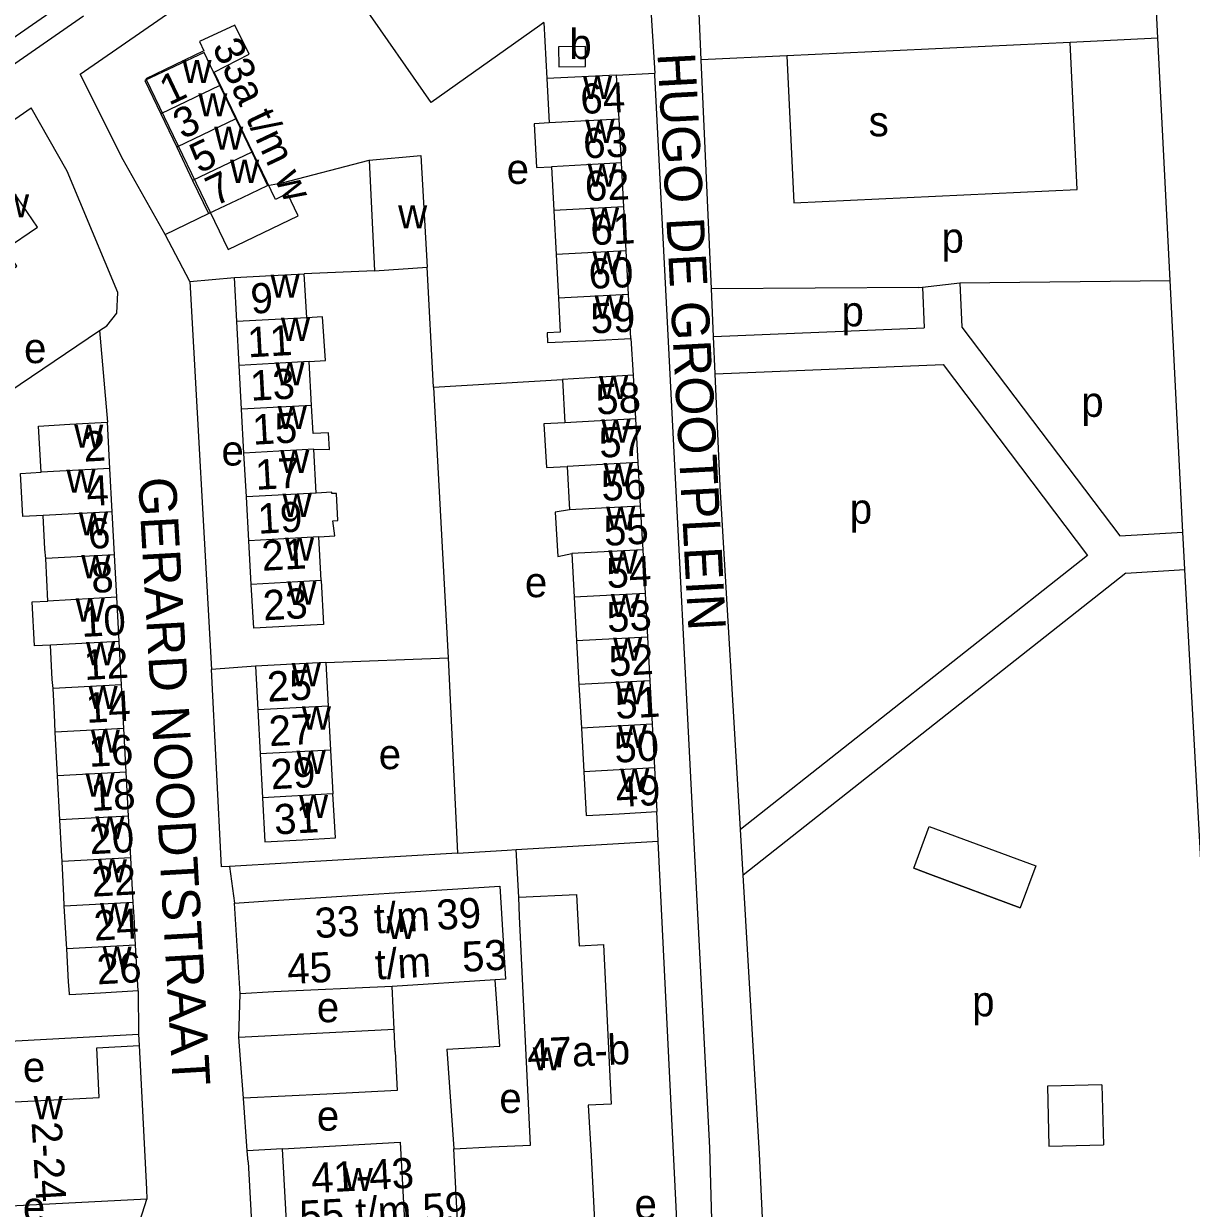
# Model space of a CAD drawing. Extents: x 157569 to 159501, y 382907 to 384670.
# Drawn here: x 158580.7 to 158735.9, y 383461.2 to 383618.6 of the extents above; entities that cross this region are included whole.
import ezdxf

# ---------------------------------------------------------------- set-up
doc = ezdxf.new("R2010")
doc.units = 0
for name, color, linetype in [('BLT_Basislijn', 7, 'Continuous'), ('BLT_Bebouwing', 7, 'Continuous'), ('BLT_Centroide', 7, 'Continuous'), ('BLT_Huisnummer', 7, 'Continuous'), ('BLT_Huisnummer_ tussenligend', 7, 'Continuous'), ('BLT_Huisnummer_reeks', 7, 'Continuous'), ('BLT_Huisnummer_zonder_bebouwing', 7, 'Continuous'), ('BLT_Onderverdeling_panden', 7, 'Continuous'), ('BLT_Plantopo', 7, 'Continuous'), ('BLT_Straatnaam', 7, 'Continuous')]:
    doc.layers.add(name, color=color, linetype=linetype)

msp = doc.modelspace()

# ---------------------------------------------------------------- linework, layer by layer
at = {"layer": 'BLT_Basislijn'}
for p, q in [((158670.74, 383613.8), (158670.21, 383625.73)), ((158731.42, 383616.69), (158731.04, 383624.35)), ((158649.82, 383618.8), (158650.22, 383611.32)), ((158733.04, 383584.5), (158731.42, 383616.69)), ((158672.08, 383583.39), (158670.74, 383613.8)), ((158659.49, 383611.78), (158664.56, 383612.06)), ((158599.48, 383590.61), (158605.25, 383593.38)), ((158635.14, 383570.31), (158634.3, 383586.29)), ((158602.77, 383584.36), (158608.69, 383584.88)), ((158627.33, 383585.78), (158617.98, 383585.37)), ((158602.77, 383584.36), (158605.65, 383532.82)), ((158699.64, 383583.55), (158672.08, 383583.39)), ((158672.36, 383577.08), (158672.08, 383583.39)), ((158699.64, 383583.55), (158700.12, 383583.6)), ((158700.12, 383583.6), (158705.1, 383584.21)), ((158700.12, 383583.6), (158700.37, 383578.23)), ((158705.1, 383584.21), (158733.04, 383584.5)), ((158705.1, 383584.21), (158705.37, 383578.3)), ((158734.73, 383551.08), (158733.04, 383584.5)), ((158567.19, 383561.93), (158590.75, 383577.85)), ((158590.75, 383577.85), (158591.81, 383565.66)), ((158672.36, 383577.08), (158700.37, 383578.23)), ((158672.58, 383572.09), (158672.36, 383577.08)), ((158705.37, 383578.3), (158726.34, 383550.59)), ((158661.38, 383576.81), (158661.7, 383571.9)), ((158635.14, 383570.31), (158652.3, 383571.36)), ((158673.24, 383557.16), (158672.58, 383572.09)), ((158635.14, 383570.31), (158637.1, 383534.37)), ((158675.93, 383511.56), (158673.24, 383557.16)), ((158726.34, 383550.59), (158734.73, 383551.08)), ((158734.89, 383547.79), (158734.73, 383551.08)), ((158734.98, 383546.09), (158734.89, 383547.79)), ((158727.17, 383545.63), (158676.28, 383505.47)), ((158727.17, 383545.63), (158734.98, 383546.09)), ((158742.32, 383412.58), (158734.98, 383546.09)), ((158620.84, 383533.75), (158637.1, 383534.37)), ((158637.1, 383534.37), (158638.35, 383508.39)), ((158611.48, 383533.27), (158605.65, 383532.82)), ((158665.01, 383509.99), (158664.82, 383513.93)), ((158676.28, 383505.47), (158675.93, 383511.56)), ((158698.97, 383506.41), (158701.04, 383511.97)), ((158701.04, 383511.97), (158715.18, 383506.73)), ((158646.13, 383508.89), (158665.01, 383509.99)), ((158638.35, 383508.39), (158608.03, 383506.64)), ((158646.48, 383502.55), (158646.13, 383508.89)), ((158608.03, 383506.64), (158608.7, 383501.78)), ((158698.97, 383506.41), (158701.18, 383505.59)), ((158701.18, 383505.59), (158698.97, 383506.41)), ((158715.18, 383506.73), (158713.11, 383501.16)), ((158701.18, 383505.59), (158713.11, 383501.16)), ((158713.11, 383501.16), (158701.18, 383505.59)), ((158629.94, 383485.04), (158629.68, 383490.71)), ((158595.9, 383490.1), (158595.95, 383484.36)), ((158609.3, 383483.97), (158609.46, 383489.74)), ((158568.71, 383482.89), (158595.95, 383484.36)), ((158595.95, 383484.36), (158596.03, 383482.85)), ((158609.3, 383483.97), (158629.94, 383485.04)), ((158609.52, 383480.99), (158609.3, 383483.97)), ((158630.06, 383482.05), (158629.94, 383485.04)), ((158636.94, 383482.39), (158637.87, 383469.14)), ((158609.9, 383475.85), (158609.52, 383480.99)), ((158620.98, 383476.37), (158609.9, 383475.85)), ((158723.97, 383477.63), (158716.74, 383477.45)), ((158716.74, 383477.45), (158716.93, 383469.48)), ((158723.97, 383477.63), (158724.17, 383469.65)), ((158610.41, 383468.88), (158609.9, 383475.85)), ((158615.08, 383469.15), (158610.41, 383468.88)), ((158610.52, 383467.42), (158610.41, 383468.88)), ((158716.93, 383469.48), (158724.17, 383469.65)), ((158610.52, 383467.42), (158611.16, 383455.5))]:
    msp.add_line(p, q, dxfattribs=at)
for points in [[(158499.73, 383563.08), (158544.38, 383592.54), (158585.75, 383621.2), (158642.75, 383659.69)], [(158588.18, 383611.93), (158617.88, 383632.46)], [(158662.79, 383625.43), (158662.89, 383625.15), (158663.95, 383621.91), (158664.56, 383612.06)], [(158649.82, 383618.8), (158649.26, 383618.36), (158634.86, 383608.17), (158625.77, 383621.18)], [(158500, 383558.78), (158536.43, 383583.45), (158588.65, 383619.66)], [(158731.42, 383616.69), (158719.76, 383616.13)], [(158719.76, 383616.13), (158682.09, 383614.34)], [(158683.02, 383594.81), (158720.69, 383596.61), (158719.76, 383616.13)], [(158682.09, 383614.34), (158670.74, 383613.8)], [(158682.09, 383614.34), (158683.02, 383594.81)], [(158599.48, 383590.61), (158593.92, 383600.53), (158588.18, 383611.93)], [(158638.89, 383447.69), (158647.34, 383446.27), (158654.12, 383444.38), (158663.94, 383440.42), (158666.07, 383439.87), (158667.98, 383439.95), (158669.58, 383440.83), (158670.92, 383442.41), (158672.03, 383444.51), (158672.48, 383447.01), (158671.88, 383469.24), (158664.58, 383611.76), (158664.56, 383612.06)], [(158577.93, 383604.84), (158581.67, 383607.42)], [(158590.75, 383577.85), (158591.76, 383578.47), (158593.08, 383580.14), (158593.19, 383582.92), (158586.45, 383599.02), (158581.67, 383607.42)], [(158613.1, 383597.13), (158615.05, 383597.48), (158626.6, 383600.5)], [(158602.77, 383584.36), (158599.48, 383590.61)], [(158672.58, 383572.09), (158702.86, 383573.33), (158722.06, 383547.96), (158675.93, 383511.56)], [(158608.03, 383506.64), (158607, 383506.59), (158605.65, 383532.82)], [(158638.64, 383452.99), (158665.91, 383449.71), (158667.99, 383449.71), (158665.01, 383509.99)], [(158638.35, 383508.39), (158644.93, 383508.82), (158646.13, 383508.89)], [(158680.12, 383433.51), (158678.47, 383468.48), (158676.28, 383505.47)], [(158636.94, 383482.39), (158643.96, 383482.79), (158643.36, 383491.57)], [(158630.06, 383482.05), (158630.34, 383476.88), (158620.98, 383476.37)], [(158594.96, 383455.88), (158597.07, 383462.44)]]:
    msp.add_lwpolyline(points, dxfattribs=at)
at = {"layer": 'BLT_Bebouwing'}
for p, q in [((158659.49, 383611.78), (158650.22, 383611.32)), ((158659.81, 383605.95), (158659.49, 383611.78)), ((158650.22, 383611.32), (158650.53, 383605.45)), ((158598.92, 383606.64), (158601.03, 383602.22)), ((158608.88, 383605.97), (158610.99, 383601.55)), ((158659.81, 383605.95), (158650.53, 383605.45)), ((158660.12, 383600.12), (158659.81, 383605.95)), ((158601.03, 383602.22), (158603.14, 383597.8)), ((158610.99, 383601.55), (158613.1, 383597.13)), ((158626.6, 383600.5), (158627.33, 383585.78)), ((158650.84, 383599.62), (158651.14, 383593.79)), ((158660.44, 383594.29), (158660.12, 383600.12)), ((158603.14, 383597.8), (158605.25, 383593.38)), ((158660.75, 383588.46), (158660.44, 383594.29)), ((158651.14, 383593.79), (158651.45, 383587.96)), ((158651.45, 383587.96), (158651.76, 383582.13)), ((158661.07, 383582.64), (158660.75, 383588.46)), ((158627.33, 383585.78), (158634.3, 383586.29)), ((158609.01, 383579.04), (158608.69, 383584.88)), ((158618.3, 383579.55), (158617.98, 383585.37)), ((158661.38, 383576.81), (158661.07, 383582.64)), ((158609.33, 383573.22), (158609.01, 383579.04)), ((158618.94, 383567.91), (158618.62, 383573.73)), ((158609.65, 383567.4), (158609.33, 383573.22)), ((158652.3, 383571.36), (158652.61, 383565.6)), ((158661.7, 383571.9), (158662.01, 383566.11)), ((158609.97, 383561.57), (158609.65, 383567.4)), ((158662.01, 383566.11), (158662.32, 383560.31)), ((158592.14, 383559.51), (158591.81, 383565.66)), ((158610.3, 383555.75), (158609.97, 383561.57)), ((158619.58, 383556.26), (158619.26, 383562.09)), ((158652.92, 383559.8), (158653.23, 383554.01)), ((158662.32, 383560.31), (158662.63, 383554.51)), ((158592.45, 383553.78), (158592.14, 383559.51)), ((158610.62, 383549.93), (158610.3, 383555.75)), ((158592.76, 383548.05), (158592.45, 383553.78)), ((158662.63, 383554.51), (158662.95, 383548.72)), ((158620.22, 383544.62), (158619.9, 383550.44)), ((158610.94, 383544.11), (158610.62, 383549.93)), ((158662.95, 383548.72), (158663.26, 383542.92)), ((158593.07, 383542.41), (158592.76, 383548.05)), ((158653.55, 383548.21), (158653.86, 383542.41)), ((158593.38, 383536.55), (158593.07, 383542.41)), ((158653.86, 383542.41), (158654.17, 383536.61)), ((158663.26, 383542.92), (158663.57, 383537.12)), ((158593.7, 383530.79), (158593.38, 383536.55)), ((158654.17, 383536.61), (158654.48, 383530.82)), ((158663.57, 383537.12), (158663.88, 383531.32)), ((158611.48, 383533.27), (158611.8, 383527.44)), ((158620.84, 383533.75), (158621.15, 383527.95)), ((158663.88, 383531.32), (158664.2, 383525.53)), ((158594.01, 383524.96), (158593.7, 383530.79)), ((158654.48, 383530.82), (158654.8, 383525.02)), ((158611.8, 383527.44), (158612.12, 383521.6)), ((158594.33, 383519.16), (158594.01, 383524.96)), ((158654.8, 383525.02), (158655.11, 383519.22)), ((158664.2, 383525.53), (158664.51, 383519.73)), ((158621.47, 383522.11), (158621.79, 383516.28)), ((158612.12, 383521.6), (158612.44, 383515.76)), ((158585.49, 383512.82), (158585.2, 383518.67)), ((158594.64, 383513.32), (158594.33, 383519.16)), ((158664.51, 383519.73), (158664.82, 383513.93)), ((158594.94, 383507.8), (158594.64, 383513.32)), ((158595.26, 383501.86), (158594.94, 383507.8)), ((158595.9, 383490.1), (158595.57, 383496.19)), ((158643.36, 383491.57), (158629.68, 383490.71)), ((158638.46, 383456.78), (158637.87, 383469.14)), ((158597.07, 383462.44), (158569.86, 383461.02))]:
    msp.add_line(p, q, dxfattribs=at)
for points in [[(158606.78, 383610.39), (158604.67, 383614.81), (158596.81, 383611.06), (158598.92, 383606.64)], [(158608.88, 383605.97), (158606.82, 383610.3), (158606.78, 383610.39)], [(158650.53, 383605.45), (158648.53, 383605.33), (158648.86, 383599.53), (158650.84, 383599.62)], [(158626.6, 383600.5), (158633.47, 383601.1), (158634.3, 383586.29)], [(158577.75, 383587.28), (158578.8, 383585.74), (158579.77, 383586.4), (158578.22, 383588.67), (158582.52, 383591.6), (158577.86, 383598.42)], [(158605.25, 383593.38), (158609.76, 383595.54), (158613.1, 383597.13)], [(158608.69, 383584.88), (158613.68, 383585.15), (158617.98, 383585.37)], [(158651.76, 383582.13), (158651.99, 383577.65), (158650.25, 383577.55), (158650.31, 383576.26), (158656.39, 383576.54), (158661.38, 383576.81)], [(158618.62, 383573.73), (158620.79, 383573.87), (158620.4, 383579.69), (158618.3, 383579.55)], [(158661.7, 383571.9), (158656.7, 383571.63), (158652.3, 383571.36)], [(158619.26, 383562.09), (158621.31, 383562.06), (158621.18, 383564.28), (158619.14, 383564.17), (158618.94, 383567.91)], [(158583, 383559.02), (158582.66, 383565.14), (158586.81, 383565.39), (158591.81, 383565.66)], [(158652.61, 383565.6), (158649.82, 383565.46), (158650.19, 383559.66), (158652.92, 383559.8)], [(158583.27, 383553.29), (158580.6, 383553.14), (158580.29, 383558.87), (158583, 383559.02)], [(158619.9, 383550.44), (158622.05, 383550.57), (158621.79, 383552.56), (158622.46, 383552.6), (158622.26, 383556.21), (158621.66, 383556.18), (158621.65, 383556.38), (158619.58, 383556.26)], [(158583.62, 383547.56), (158583.52, 383548.8), (158583.27, 383553.29)], [(158653.23, 383554.01), (158651.34, 383553.7), (158651.66, 383547.84), (158653.55, 383548.21)], [(158583.92, 383541.91), (158583.62, 383547.56)], [(158620.22, 383544.62), (158620.54, 383538.8), (158616.25, 383538.56), (158611.26, 383538.29), (158610.94, 383544.11)], [(158584.24, 383536.06), (158582.13, 383535.94), (158581.81, 383541.8), (158583.92, 383541.91)], [(158584.6, 383530.29), (158584.49, 383531.49), (158584.24, 383536.06)], [(158620.84, 383533.75), (158616.47, 383533.54), (158611.48, 383533.27)], [(158584.89, 383524.47), (158584.78, 383526.86), (158584.6, 383530.29)], [(158621.15, 383527.95), (158621.47, 383522.11)], [(158585.2, 383518.67), (158584.89, 383524.47)], [(158655.11, 383519.22), (158655.42, 383513.43), (158659.83, 383513.66), (158664.82, 383513.93)], [(158612.44, 383515.76), (158612.76, 383509.93), (158617.76, 383510.2), (158622.11, 383510.44), (158621.79, 383516.28)], [(158585.8, 383507.3), (158585.71, 383508.78), (158585.49, 383512.82)], [(158586.09, 383501.37), (158586.04, 383502.75), (158585.8, 383507.3)], [(158613.18, 383502.06), (158643.95, 383504.01), (158644.73, 383491.66), (158643.36, 383491.57)], [(158646.48, 383502.55), (158654.17, 383502.91), (158654.17, 383502.91), (158654.5, 383496.11), (158657.76, 383496.27), (158658.77, 383475.05), (158655.69, 383474.91), (158656.11, 383468.22), (158656.44, 383461.31), (158656.75, 383454.59), (158638.46, 383456.78)], [(158586.43, 383495.69), (158586.35, 383497.05), (158586.17, 383500), (158586.09, 383501.37)], [(158595.57, 383496.19), (158595.36, 383500), (158595.26, 383501.86)], [(158608.7, 383501.78), (158613.18, 383502.06)], [(158609.46, 383489.74), (158608.7, 383501.78)], [(158637.87, 383469.14), (158642.86, 383469.38), (158648.05, 383469.62), (158646.6, 383500), (158646.48, 383502.55)], [(158595.9, 383490.1), (158590.91, 383489.83), (158586.78, 383489.61), (158586.77, 383489.77), (158586.67, 383491.31), (158586.43, 383495.69)], [(158629.68, 383490.71), (158613.94, 383489.98), (158609.46, 383489.74)], [(158569.13, 383474.82), (158590.74, 383475.94), (158590.43, 383482.56), (158596.03, 383482.85)], [(158596.03, 383482.85), (158597.02, 383463.76), (158597.07, 383462.44)], [(158615.08, 383469.15), (158630.73, 383470.02), (158631.4, 383457.9)], [(158631.4, 383457.9), (158615.75, 383457.03), (158615.08, 383469.15)]]:
    msp.add_lwpolyline(points, dxfattribs=at)
msp.add_lwpolyline([(158651.77, 383615.55), (158651.79, 383612.91), (158655.37, 383612.94), (158655.35, 383615.58)], close=True, dxfattribs=at)
at = {"layer": 'BLT_Onderverdeling_panden'}
for p, q in [((158606.78, 383610.39), (158598.92, 383606.64)), ((158608.88, 383605.97), (158601.03, 383602.22)), ((158610.99, 383601.55), (158603.14, 383597.8)), ((158660.12, 383600.12), (158650.84, 383599.62)), ((158660.44, 383594.29), (158651.14, 383593.79)), ((158660.75, 383588.46), (158651.45, 383587.96)), ((158661.07, 383582.64), (158651.76, 383582.13)), ((158618.3, 383579.55), (158609.01, 383579.04)), ((158618.62, 383573.73), (158609.33, 383573.22)), ((158618.94, 383567.91), (158609.65, 383567.4)), ((158662.01, 383566.11), (158652.61, 383565.6)), ((158619.26, 383562.09), (158609.97, 383561.57)), ((158662.32, 383560.31), (158652.92, 383559.8)), ((158592.14, 383559.51), (158583, 383559.02)), ((158619.58, 383556.26), (158610.3, 383555.75)), ((158592.45, 383553.78), (158583.27, 383553.29)), ((158662.63, 383554.51), (158653.23, 383554.01)), ((158619.9, 383550.44), (158610.62, 383549.93)), ((158662.95, 383548.72), (158653.55, 383548.21)), ((158592.76, 383548.05), (158583.62, 383547.56)), ((158620.22, 383544.62), (158610.94, 383544.11)), ((158593.07, 383542.41), (158583.92, 383541.91)), ((158663.26, 383542.92), (158653.86, 383542.41)), ((158593.38, 383536.55), (158584.24, 383536.06)), ((158663.57, 383537.12), (158654.17, 383536.61)), ((158663.88, 383531.32), (158654.48, 383530.82)), ((158593.7, 383530.79), (158584.6, 383530.29)), ((158621.15, 383527.95), (158611.8, 383527.44)), ((158594.01, 383524.96), (158584.89, 383524.47)), ((158664.2, 383525.53), (158654.8, 383525.02)), ((158621.47, 383522.11), (158612.12, 383521.6)), ((158594.33, 383519.16), (158585.2, 383518.67)), ((158664.51, 383519.73), (158655.11, 383519.22)), ((158621.79, 383516.28), (158612.44, 383515.76)), ((158594.64, 383513.32), (158585.49, 383512.82)), ((158594.94, 383507.8), (158585.8, 383507.3)), ((158595.26, 383501.86), (158586.09, 383501.37)), ((158595.57, 383496.19), (158586.43, 383495.69))]:
    msp.add_line(p, q, dxfattribs=at)
at = {"layer": 'BLT_Plantopo'}
msp.add_lwpolyline([(158607.86, 383588.63), (158617.16, 383593.1), (158615.74, 383596.04), (158614.15, 383595.27), (158605.99, 383612.2), (158610.64, 383614.59), (158608.76, 383618.44), (158604.07, 383616.24), (158604.64, 383615.01), (158596.94, 383611.3), (158607.86, 383588.63)], dxfattribs=at)

# ---------------------------------------------------------------- texts
at = {"layer": 'BLT_Centroide'}
for s, p in [('b', (158653.2, 383613.92)), ('w', (158601.79, 383610.72)), ('w', (158655.01, 383608.62)), ('w', (158603.9, 383606.31)), ('s', (158692.98, 383603.66)), ('w', (158655.33, 383602.78)), ('w', (158606.01, 383601.88)), ('w', (158608.12, 383597.47)), ('e', (158644.87, 383597.33)), ('w', (158655.63, 383596.97)), ('w', (158577.55, 383592.89)), ('w', (158630.45, 383591.42)), ('w', (158655.95, 383591.12)), ('p', (158702.66, 383588.19)), ('w', (158656.26, 383585.31)), ('w', (158613.49, 383582.22)), ('w', (158656.56, 383579.44)), ('p', (158689.37, 383578.41)), ('w', (158614.88, 383576.47)), ('e', (158580.74, 383573.52)), ('w', (158614.14, 383570.56)), ('w', (158657.15, 383568.75)), ('p', (158721.23, 383566.38)), ('w', (158614.45, 383564.75)), ('w', (158657.46, 383562.97)), ('w', (158587.41, 383562.28)), ('e', (158606.98, 383559.91)), ('w', (158614.78, 383558.91)), ('w', (158657.77, 383557.16)), ('w', (158586.37, 383556.31)), ('w', (158615.09, 383553.09)), ('p', (158690.47, 383552.19)), ('w', (158588.02, 383550.62)), ('w', (158658.09, 383551.38)), ('w', (158615.42, 383547.28)), ('w', (158658.4, 383545.56)), ('w', (158588.34, 383544.94)), ('e', (158647.3, 383542.42)), ('w', (158615.73, 383541.44)), ('w', (158587.59, 383539.19)), ('w', (158658.71, 383539.78)), ('w', (158588.98, 383533.38)), ('w', (158659.02, 383533.97)), ('w', (158616.31, 383530.59)), ('w', (158659.34, 383528.19)), ('w', (158589.31, 383527.56)), ('w', (158617.66, 383524.84)), ('w', (158659.65, 383522.38)), ('w', (158589.61, 383521.75)), ('w', (158616.95, 383518.94)), ('e', (158627.87, 383519.57)), ('w', (158588.91, 383515.94)), ('w', (158659.96, 383516.56)), ('w', (158617.28, 383513.09)), ('w', (158590.22, 383510.25)), ('w', (158590.54, 383504.53)), ('w', (158590.84, 383498.72)), ('w', (158628.95, 383497)), ('w', (158591.17, 383492.91)), ('e', (158619.65, 383485.95)), ('p', (158706.73, 383486.74)), ('w', (158648.33, 383479.56)), ('e', (158580.59, 383478.02)), ('w', (158582.02, 383473.06)), ('e', (158643.9, 383473.89)), ('e', (158619.65, 383471.54)), ('w', (158623.23, 383463.53)), ('e', (158580.59, 383459.43)), ('e', (158661.87, 383459.79))]:
    msp.add_text(s, height=4, dxfattribs=at).set_placement(p)
at = {"layer": 'BLT_Huisnummer'}
for s, rotation, p in [('1', 25.5078, (158600, 383607.69)), ('64', 2.4999, (158654.75, 383606.62)), ('7', 25.5146, (158606.13, 383594.31)), ('61', 2.4999, (158656.09, 383589.19)), ('9', 3.1556, (158610.95, 383580.08)), ('59', 2.4999, (158656.1, 383577.46)), ('13', 3.1556, (158610.89, 383568.51)), ('58', 3.0845, (158656.85, 383566.68)), ('2', 3.0996, (158588.72, 383560.42)), ('17', 3.1556, (158611.58, 383556.68)), ('55', 3.0845, (158657.9, 383549.23)), ('6', 3.0996, (158589.34, 383548.83)), ('23', 3.1556, (158612.58, 383539.33)), ('10', 3.0996, (158588.42, 383537.13)), ('53', 3.0845, (158658.3, 383537.76)), ('25', 3.152, (158613.14, 383528.52)), ('14', 3.0996, (158589.05, 383525.71)), ('51', 3.0845, (158659.39, 383526.24)), ('49', 3.0845, (158659.46, 383514.51)), ('18', 3.0996, (158589.7, 383514)), ('31', 3.1551, (158614.07, 383510.88)), ('22', 3.0996, (158589.82, 383502.62)), ('26', 3.0996, (158590.5, 383490.97))]:
    msp.add_text(s, height=4, rotation=rotation, dxfattribs=at).set_placement(p)
at = {"layer": 'BLT_Huisnummer_ tussenligend'}
for s, rotation, p in [('3', 25.5078, (158601.8, 383603.2)), ('63', 2.4999, (158655.12, 383600.71)), ('5', 25.5078, (158604.01, 383598.67)), ('62', 2.4999, (158655.35, 383595.03)), ('60', 2.4999, (158655.85, 383583.38)), ('11', 3.1556, (158610.53, 383574.28)), ('15', 3.1556, (158611.19, 383562.67)), ('57', 3.0845, (158657.25, 383560.94)), ('56', 3.0845, (158657.54, 383555.2)), ('4', 3.0996, (158589.12, 383554.52)), ('19', 3.1556, (158611.89, 383550.84)), ('21', 3.1556, (158612.41, 383545.92)), ('8', 3.0996, (158589.77, 383542.98)), ('54', 3.0845, (158658.23, 383543.61)), ('52', 3.0845, (158658.54, 383531.9)), ('12', 3.0996, (158588.79, 383531.41)), ('27', 3.152, (158613.37, 383522.62)), ('16', 3.0996, (158589.41, 383519.87)), ('50', 3.0845, (158659.27, 383520.42)), ('29', 3.152, (158613.61, 383516.89)), ('20', 3.0996, (158589.53, 383508.26)), ('24', 3.0996, (158590.1, 383496.78))]:
    msp.add_text(s, height=4, rotation=rotation, dxfattribs=at).set_placement(p)
at = {"layer": 'BLT_Huisnummer_reeks'}
for s, rotation, p in [('33', 3.1371, (158619.47, 383497.11)), ('t/m', 3.1371, (158627.35, 383497.73)), ('39', 3.1371, (158635.64, 383498.2)), ('53', 3.1371, (158639.04, 383492.63)), ('45', 3.1371, (158615.81, 383491)), ('t/m', 3.1371, (158627.48, 383491.61)), ('47a-b', 2.709, (158647.69, 383479.76)), ('2-24', 273.3601, (158581.74, 383472.65)), ('41-43', 3.1721, (158618.99, 383463.23)), ('55 t/m 59', 3.1721, (158617.46, 383458.22))]:
    msp.add_text(s, height=4, rotation=rotation, dxfattribs=at).set_placement(p)
at = {"layer": 'BLT_Huisnummer_zonder_bebouwing'}
msp.add_text('33a t/m w', height=4, rotation=295.313, dxfattribs=at).set_placement((158605.68, 383615.54))
at = {"layer": 'BLT_Straatnaam'}
for s, height, rotation, p in [('HUGO DE GROOTPLEIN', 4.9999, 273.0779, (158664.91, 383614.66)), ('GERARD NOODTSTRAAT', 5, 273.2576, (158595.91, 383558.25))]:
    msp.add_text(s, height=height, rotation=rotation, dxfattribs=at).set_placement(p)

doc.saveas('drawing.dxf')
